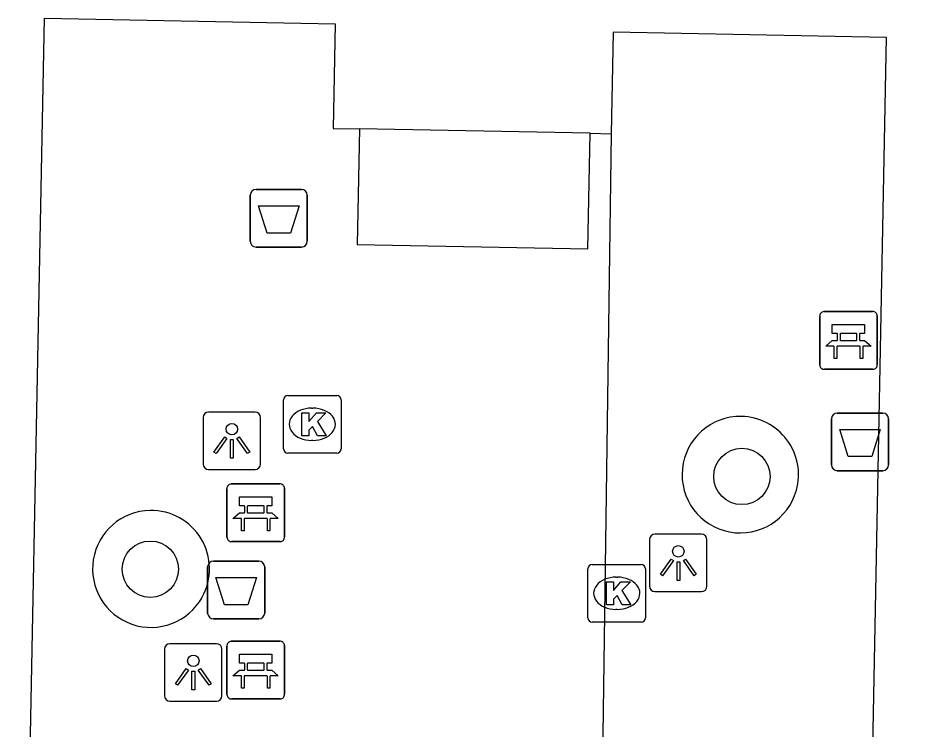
# Model space of a CAD drawing. Extents: x 161477 to 163040, y 383680 to 384868.
# Drawn here: x 162077.16 to 162093.05, y 384731.17 to 384743.51 of the extents above; entities that cross this region are included whole.
import ezdxf

# ---------------------------------------------------------------- set-up
doc = ezdxf.new("R2010")
doc.units = 0
for name, color, linetype in [('IMGEO_Afvalbak', 7, 'Continuous'), ('IMGEO_Bank', 7, 'Continuous'), ('IMGEO_Boom', 7, 'Continuous'), ('IMGEO_Kolk', 7, 'Continuous'), ('IMGEO_Lichtpunt', 7, 'Continuous'), ('IMGEO_Pand', 7, 'Continuous'), ('IMGEO_Rijbaan_lokaal_open', 7, 'Continuous'), ('IMGEO_Voetpad_open', 7, 'Continuous')]:
    doc.layers.add(name, color=color, linetype=linetype)

msp = doc.modelspace()

# ---------------------------------------------------------------- linework, layer by layer
at = {"layer": 'IMGEO_Afvalbak'}
for p, q in [((162081.285, 384740.54), (162082.075, 384740.54)), ((162082.075, 384740.54), (162081.285, 384740.54)), ((162081.185, 384739.64), (162081.185, 384740.44)), ((162081.185, 384740.44), (162081.185, 384739.64)), ((162082.175, 384740.44), (162082.175, 384739.64)), ((162082.175, 384739.64), (162082.175, 384740.44)), ((162082.075, 384739.54), (162081.285, 384739.54)), ((162081.285, 384739.54), (162082.075, 384739.54)), ((162091.375, 384736.66), (162092.165, 384736.66)), ((162092.165, 384736.66), (162091.375, 384736.66)), ((162091.275, 384735.76), (162091.275, 384736.56)), ((162091.275, 384736.56), (162091.275, 384735.76)), ((162092.265, 384736.56), (162092.265, 384735.76)), ((162092.265, 384735.76), (162092.265, 384736.56)), ((162092.165, 384735.66), (162091.375, 384735.66)), ((162091.375, 384735.66), (162092.165, 384735.66)), ((162080.445, 384733.19), (162080.445, 384733.99)), ((162080.445, 384733.99), (162080.445, 384733.19)), ((162080.545, 384734.09), (162081.335, 384734.09)), ((162081.335, 384734.09), (162080.545, 384734.09)), ((162081.435, 384733.99), (162081.435, 384733.19)), ((162081.435, 384733.19), (162081.435, 384733.99)), ((162081.335, 384733.09), (162080.545, 384733.09)), ((162080.545, 384733.09), (162081.335, 384733.09))]:
    msp.add_line(p, q, dxfattribs=at)
for points in [[(162081.328, 384740.254), (162082.032, 384740.254), (162081.883, 384739.784), (162081.477, 384739.784), (162081.328, 384740.254)], [(162091.418, 384736.374), (162092.122, 384736.374), (162091.973, 384735.904), (162091.567, 384735.904), (162091.418, 384736.374)], [(162080.588, 384733.804), (162081.292, 384733.804), (162081.143, 384733.334), (162080.737, 384733.334), (162080.588, 384733.804)]]:
    msp.add_lwpolyline(points, dxfattribs=at)
for centre, start, end in [((162081.285, 384740.44), 90, 180), ((162081.285, 384740.44), 90, 180), ((162082.075, 384740.44), 0, 90), ((162082.075, 384740.44), 360, 90), ((162081.285, 384739.64), 180, 270), ((162081.285, 384739.64), 180, 270), ((162082.075, 384739.64), 270, 0), ((162082.075, 384739.64), 270, 0), ((162091.375, 384736.56), 90, 180), ((162091.375, 384736.56), 90, 180), ((162092.165, 384736.56), 0, 90), ((162092.165, 384736.56), 360, 90), ((162091.375, 384735.76), 180, 270), ((162091.375, 384735.76), 180, 270), ((162092.165, 384735.76), 270, 0), ((162092.165, 384735.76), 270, 0), ((162080.545, 384733.99), 90, 180), ((162080.545, 384733.99), 90, 180), ((162081.335, 384733.99), 0, 90), ((162081.335, 384733.99), 360, 90), ((162080.545, 384733.19), 180, 270), ((162080.545, 384733.19), 180, 270), ((162081.335, 384733.19), 270, 0), ((162081.335, 384733.19), 270, 0)]:
    msp.add_arc(centre, 0.1, start, end, dxfattribs=at)
at = {"layer": 'IMGEO_Bank'}
for p, q in [((162091.145, 384738.42), (162091.986, 384738.42)), ((162091.986, 384738.42), (162091.145, 384738.42)), ((162091.07, 384737.495), (162091.07, 384738.336)), ((162091.07, 384738.336), (162091.07, 384737.495)), ((162092.07, 384738.345), (162092.07, 384737.504)), ((162092.07, 384737.504), (162092.07, 384738.345)), ((162091.379, 384737.926), (162091.379, 384738.032)), ((162091.423, 384738.032), (162091.423, 384737.926)), ((162091.711, 384738.038), (162091.429, 384738.038)), ((162091.429, 384737.92), (162091.711, 384737.92)), ((162091.717, 384737.926), (162091.717, 384738.032)), ((162091.761, 384738.032), (162091.761, 384737.926)), ((162091.767, 384737.818), (162091.374, 384737.818)), ((162091.995, 384737.42), (162091.154, 384737.42)), ((162091.154, 384737.42), (162091.995, 384737.42)), ((162080.855, 384735.43), (162081.696, 384735.43)), ((162081.696, 384735.43), (162080.855, 384735.43)), ((162080.78, 384734.505), (162080.78, 384735.346)), ((162080.78, 384735.346), (162080.78, 384734.505)), ((162081.78, 384735.355), (162081.78, 384734.514)), ((162081.78, 384734.514), (162081.78, 384735.355)), ((162081.421, 384735.048), (162081.139, 384735.048)), ((162081.089, 384734.936), (162081.089, 384735.042)), ((162081.133, 384735.042), (162081.133, 384734.936)), ((162081.139, 384734.93), (162081.421, 384734.93)), ((162081.427, 384734.936), (162081.427, 384735.042)), ((162081.471, 384735.042), (162081.471, 384734.936)), ((162081.477, 384734.828), (162081.084, 384734.828)), ((162081.705, 384734.43), (162080.864, 384734.43)), ((162080.864, 384734.43), (162081.705, 384734.43)), ((162080.855, 384732.7), (162081.696, 384732.7)), ((162081.696, 384732.7), (162080.855, 384732.7)), ((162080.78, 384731.775), (162080.78, 384732.616)), ((162080.78, 384732.616), (162080.78, 384731.775)), ((162081.78, 384732.625), (162081.78, 384731.784)), ((162081.78, 384731.784), (162081.78, 384732.625)), ((162081.089, 384732.206), (162081.089, 384732.312)), ((162081.133, 384732.312), (162081.133, 384732.206)), ((162081.421, 384732.318), (162081.139, 384732.318)), ((162081.139, 384732.2), (162081.421, 384732.2)), ((162081.427, 384732.206), (162081.427, 384732.312)), ((162081.471, 384732.312), (162081.471, 384732.206)), ((162081.477, 384732.098), (162081.084, 384732.098)), ((162081.705, 384731.7), (162080.864, 384731.7)), ((162080.864, 384731.7), (162081.705, 384731.7))]:
    msp.add_line(p, q, dxfattribs=at)
for points in [[(162091.373, 384738.038), (162091.287, 384738.038), (162091.287, 384738.199), (162091.85, 384738.199), (162091.85, 384738.038), (162091.767, 384738.038)], [(162091.317, 384737.818), (162091.175, 384737.818), (162091.287, 384737.92), (162091.373, 384737.92)], [(162091.767, 384737.92), (162091.85, 384737.92), (162091.962, 384737.818), (162091.823, 384737.818)], [(162091.367, 384737.811), (162091.367, 384737.604), (162091.324, 384737.604), (162091.324, 384737.811)], [(162091.817, 384737.811), (162091.817, 384737.604), (162091.773, 384737.604), (162091.773, 384737.811)], [(162081.083, 384735.048), (162080.997, 384735.048), (162080.997, 384735.209), (162081.56, 384735.209), (162081.56, 384735.048), (162081.477, 384735.048)], [(162081.027, 384734.828), (162080.885, 384734.828), (162080.997, 384734.93), (162081.083, 384734.93)], [(162081.477, 384734.93), (162081.56, 384734.93), (162081.672, 384734.828), (162081.533, 384734.828)], [(162081.077, 384734.821), (162081.077, 384734.614), (162081.034, 384734.614), (162081.034, 384734.821)], [(162081.527, 384734.821), (162081.527, 384734.614), (162081.483, 384734.614), (162081.483, 384734.821)], [(162081.083, 384732.318), (162080.997, 384732.318), (162080.997, 384732.479), (162081.56, 384732.479), (162081.56, 384732.318), (162081.477, 384732.318)], [(162081.027, 384732.098), (162080.885, 384732.098), (162080.997, 384732.2), (162081.083, 384732.2)], [(162081.477, 384732.2), (162081.56, 384732.2), (162081.672, 384732.098), (162081.533, 384732.098)], [(162081.077, 384732.091), (162081.077, 384731.884), (162081.034, 384731.884), (162081.034, 384732.091)], [(162081.527, 384732.091), (162081.527, 384731.884), (162081.483, 384731.884), (162081.483, 384732.091)]]:
    msp.add_lwpolyline(points, dxfattribs=at)
for centre, radius, start, end in [((162091.148, 384738.342), 0.0779, 92.4484, 184.2845), ((162091.148, 384738.342), 0.0779, 92.4484, 184.2845), ((162091.992, 384738.342), 0.0779, 2.4484, 94.2845), ((162091.992, 384738.342), 0.0779, 2.4484, 94.2845), ((162091.372, 384738.031), 0.00671, 2.8957, 87.1043), ((162091.372, 384737.927), 0.00671, 272.8957, 357.1043), ((162091.429, 384738.031), 0.00671, 92.8957, 177.1043), ((162091.429, 384737.927), 0.00671, 182.8957, 267.1043), ((162091.711, 384738.031), 0.00671, 2.8957, 87.1043), ((162091.711, 384737.927), 0.00671, 272.8957, 357.1043), ((162091.768, 384738.031), 0.00671, 92.8957, 177.1043), ((162091.768, 384737.927), 0.00671, 182.8957, 267.1043), ((162091.317, 384737.811), 0.00671, 2.8957, 87.1043), ((162091.374, 384737.811), 0.00671, 92.8957, 177.1043), ((162091.766, 384737.811), 0.00671, 2.8957, 87.1043), ((162091.823, 384737.811), 0.00671, 92.8957, 177.1043), ((162091.148, 384737.498), 0.0779, 182.4484, 274.2845), ((162091.148, 384737.498), 0.0779, 182.4484, 274.2845), ((162091.992, 384737.498), 0.0779, 272.4484, 4.2845), ((162091.992, 384737.498), 0.0779, 272.4484, 4.2845), ((162080.858, 384735.352), 0.0779, 92.4484, 184.2845), ((162080.858, 384735.352), 0.0779, 92.4484, 184.2845), ((162081.702, 384735.352), 0.0779, 2.4484, 94.2845), ((162081.702, 384735.352), 0.0779, 2.4484, 94.2845), ((162081.082, 384735.041), 0.00671, 2.8957, 87.1043), ((162081.139, 384735.041), 0.00671, 92.8957, 177.1043), ((162081.421, 384735.041), 0.00671, 2.8957, 87.1043), ((162081.478, 384735.041), 0.00671, 92.8957, 177.1043), ((162081.082, 384734.937), 0.00671, 272.8957, 357.1043), ((162081.139, 384734.937), 0.00671, 182.8957, 267.1043), ((162081.421, 384734.937), 0.00671, 272.8957, 357.1043), ((162081.478, 384734.937), 0.00671, 182.8957, 267.1043), ((162081.027, 384734.821), 0.00671, 2.8957, 87.1043), ((162081.084, 384734.821), 0.00671, 92.8957, 177.1043), ((162081.476, 384734.821), 0.00671, 2.8957, 87.1043), ((162081.533, 384734.821), 0.00671, 92.8957, 177.1043), ((162080.858, 384734.508), 0.0779, 182.4484, 274.2845), ((162080.858, 384734.508), 0.0779, 182.4484, 274.2845), ((162081.702, 384734.508), 0.0779, 272.4484, 4.2845), ((162081.702, 384734.508), 0.0779, 272.4484, 4.2845), ((162080.858, 384732.622), 0.0779, 92.4484, 184.2845), ((162080.858, 384732.622), 0.0779, 92.4484, 184.2845), ((162081.702, 384732.622), 0.0779, 2.4484, 94.2845), ((162081.702, 384732.622), 0.0779, 2.4484, 94.2845), ((162081.082, 384732.311), 0.00671, 2.8957, 87.1043), ((162081.082, 384732.207), 0.00671, 272.8957, 357.1043), ((162081.139, 384732.311), 0.00671, 92.8957, 177.1043), ((162081.139, 384732.207), 0.00671, 182.8957, 267.1043), ((162081.421, 384732.311), 0.00671, 2.8957, 87.1043), ((162081.421, 384732.207), 0.00671, 272.8957, 357.1043), ((162081.478, 384732.311), 0.00671, 92.8957, 177.1043), ((162081.478, 384732.207), 0.00671, 182.8957, 267.1043), ((162081.027, 384732.091), 0.00671, 2.8957, 87.1043), ((162081.084, 384732.091), 0.00671, 92.8957, 177.1043), ((162081.476, 384732.091), 0.00671, 2.8957, 87.1043), ((162081.533, 384732.091), 0.00671, 92.8957, 177.1043), ((162080.858, 384731.778), 0.0779, 182.4484, 274.2845), ((162080.858, 384731.778), 0.0779, 182.4484, 274.2845), ((162081.702, 384731.778), 0.0779, 272.4484, 4.2845), ((162081.702, 384731.778), 0.0779, 272.4484, 4.2845)]:
    msp.add_arc(centre, radius, start, end, dxfattribs=at)
at = {"layer": 'IMGEO_Boom'}
for centre in [(162089.72, 384735.56), (162079.45, 384733.95)]:
    msp.add_circle(centre, 0.489, dxfattribs=at)
at = {"layer": 'IMGEO_Kolk'}
for p, q in [((162081.835, 384736.965), (162082.687, 384736.965)), ((162081.76, 384736.039), (162081.76, 384736.891)), ((162082.761, 384736.891), (162082.761, 384736.039)), ((162082.248, 384736.745), (162082.273, 384736.745)), ((162082.271, 384736.185), (162082.246, 384736.185)), ((162082.687, 384735.965), (162081.835, 384735.965)), ((162087.046, 384733.107), (162087.046, 384733.959)), ((162087.121, 384734.033), (162087.973, 384734.033)), ((162088.047, 384733.959), (162088.047, 384733.107)), ((162087.534, 384733.813), (162087.559, 384733.813)), ((162087.557, 384733.253), (162087.532, 384733.253)), ((162087.973, 384733.033), (162087.121, 384733.033))]:
    msp.add_line(p, q, dxfattribs=at)
for points in [[(162081.835, 384736.965), (162082.687, 384736.965)], [(162081.76, 384736.039), (162081.76, 384736.891)], [(162082.761, 384736.891), (162082.761, 384736.039)], [(162082.081, 384736.665), (162082.204, 384736.665), (162082.204, 384736.514), (162082.334, 384736.665), (162082.498, 384736.665), (162082.352, 384736.514), (162082.505, 384736.265), (162082.353, 384736.265), (162082.268, 384736.429), (162082.204, 384736.362), (162082.204, 384736.265), (162082.081, 384736.265), (162082.081, 384736.665)], [(162082.687, 384735.965), (162081.835, 384735.965)], [(162087.046, 384733.107), (162087.046, 384733.959)], [(162087.121, 384734.033), (162087.973, 384734.033)], [(162088.047, 384733.959), (162088.047, 384733.107)], [(162087.367, 384733.733), (162087.49, 384733.733), (162087.49, 384733.582), (162087.62, 384733.733), (162087.784, 384733.733), (162087.638, 384733.582), (162087.791, 384733.333), (162087.639, 384733.333), (162087.554, 384733.497), (162087.49, 384733.43), (162087.49, 384733.333), (162087.367, 384733.333), (162087.367, 384733.733)], [(162087.973, 384733.033), (162087.121, 384733.033)]]:
    msp.add_lwpolyline(points, dxfattribs=at)
for centre, start, end in [((162081.837, 384736.889), 91.552, 178.448), ((162081.837, 384736.889), 91.552, 178.448), ((162082.685, 384736.889), 1.552, 88.448), ((162082.685, 384736.889), 1.552, 88.448), ((162081.837, 384736.041), 181.552, 268.448), ((162081.837, 384736.041), 181.552, 268.448), ((162082.685, 384736.041), 271.552, 358.448), ((162082.685, 384736.041), 271.552, 358.448), ((162087.123, 384733.957), 91.552, 178.448), ((162087.123, 384733.957), 91.552, 178.448), ((162087.971, 384733.957), 1.552, 88.448), ((162087.971, 384733.957), 1.552, 88.448), ((162087.123, 384733.109), 181.552, 268.448), ((162087.123, 384733.109), 181.552, 268.448), ((162087.971, 384733.109), 271.552, 358.448), ((162087.971, 384733.109), 271.552, 358.448)]:
    msp.add_arc(centre, 0.0765, start, end, dxfattribs=at)
for centre, major_axis, ratio, start_param, end_param in [((162082.247, 384736.465), (-0.387, 0.002), 0.722429, 4.712389, 7.853982), ((162082.272, 384736.465), (-0.39, 0.002), 0.717154, 1.570796, 4.712389), ((162087.533, 384733.533), (-0.387, 0.002), 0.722429, 4.712389, 7.853982), ((162087.558, 384733.533), (-0.39, 0.002), 0.717154, 1.570796, 4.712389)]:
    msp.add_ellipse(centre, major_axis=major_axis, ratio=ratio, start_param=start_param, end_param=end_param, dxfattribs=at)
at = {"layer": 'IMGEO_Lichtpunt'}
for p, q in [((162081.269, 384736.678), (162080.461, 384736.678)), ((162081.269, 384736.678), (162080.461, 384736.678)), ((162080.367, 384736.583), (162080.367, 384735.776)), ((162080.367, 384736.583), (162080.367, 384735.776)), ((162081.363, 384735.776), (162081.363, 384736.583)), ((162081.363, 384735.776), (162081.363, 384736.583)), ((162080.461, 384735.682), (162081.269, 384735.682)), ((162080.461, 384735.682), (162081.269, 384735.682)), ((162088.117, 384734.463), (162088.117, 384733.656)), ((162088.117, 384734.463), (162088.117, 384733.656)), ((162089.019, 384734.558), (162088.211, 384734.558)), ((162089.019, 384734.558), (162088.211, 384734.558)), ((162089.113, 384733.656), (162089.113, 384734.463)), ((162089.113, 384733.656), (162089.113, 384734.463)), ((162088.211, 384733.562), (162089.019, 384733.562)), ((162088.211, 384733.562), (162089.019, 384733.562)), ((162079.697, 384732.563), (162079.697, 384731.756)), ((162079.697, 384732.563), (162079.697, 384731.756)), ((162080.599, 384732.658), (162079.791, 384732.658)), ((162080.599, 384732.658), (162079.791, 384732.658)), ((162080.693, 384731.756), (162080.693, 384732.563)), ((162080.693, 384731.756), (162080.693, 384732.563)), ((162079.791, 384731.662), (162080.599, 384731.662)), ((162079.791, 384731.662), (162080.599, 384731.662))]:
    msp.add_line(p, q, dxfattribs=at)
for points in [[(162080.741, 384736.247), (162080.78, 384736.219), (162080.592, 384735.957), (162080.554, 384735.984), (162080.741, 384736.247)], [(162080.843, 384736.199), (162080.89, 384736.199), (162080.89, 384735.877), (162080.843, 384735.877), (162080.843, 384736.199)], [(162080.953, 384736.219), (162080.991, 384736.246), (162081.178, 384735.984), (162081.139, 384735.956), (162080.953, 384736.219)], [(162088.491, 384734.127), (162088.53, 384734.099), (162088.342, 384733.837), (162088.304, 384733.864), (162088.491, 384734.127)], [(162088.703, 384734.099), (162088.741, 384734.126), (162088.928, 384733.864), (162088.889, 384733.836), (162088.703, 384734.099)], [(162088.593, 384734.079), (162088.64, 384734.079), (162088.64, 384733.757), (162088.593, 384733.757), (162088.593, 384734.079)], [(162080.071, 384732.227), (162080.11, 384732.199), (162079.922, 384731.937), (162079.884, 384731.964), (162080.071, 384732.227)], [(162080.283, 384732.199), (162080.321, 384732.226), (162080.508, 384731.964), (162080.469, 384731.936), (162080.283, 384732.199)], [(162080.173, 384732.179), (162080.22, 384732.179), (162080.22, 384731.857), (162080.173, 384731.857), (162080.173, 384732.179)]]:
    msp.add_lwpolyline(points, dxfattribs=at)
for centre in [(162080.866, 384736.381), (162088.616, 384734.261), (162080.196, 384732.361)]:
    msp.add_circle(centre, 0.0994, dxfattribs=at)
for centre, start, end in [((162080.461, 384736.583), 90, 180), ((162080.461, 384736.583), 90, 180), ((162081.269, 384736.583), 0, 90), ((162081.269, 384736.583), 0, 90), ((162080.461, 384735.776), 180, 270), ((162080.461, 384735.776), 180, 270), ((162081.269, 384735.776), 270, 0), ((162081.269, 384735.776), 270, 360), ((162088.211, 384734.463), 90, 180), ((162088.211, 384734.463), 90, 180), ((162089.019, 384734.463), 0, 90), ((162089.019, 384734.463), 0, 90), ((162088.211, 384733.656), 180, 270), ((162088.211, 384733.656), 180, 270), ((162089.019, 384733.656), 270, 0), ((162089.019, 384733.656), 270, 360), ((162079.791, 384732.563), 90, 180), ((162079.791, 384732.563), 90, 180), ((162080.599, 384732.563), 0, 90), ((162080.599, 384732.563), 0, 90), ((162079.791, 384731.756), 180, 270), ((162079.791, 384731.756), 180, 270), ((162080.599, 384731.756), 270, 0), ((162080.599, 384731.756), 270, 360)]:
    msp.add_arc(centre, 0.0946, start, end, dxfattribs=at)
at = {"layer": 'IMGEO_Pand'}
for points in [[(162082.007, 384714.861), (162082.106, 384719.992), (162077.158, 384720.087), (162077.25, 384724.867), (162077.61, 384743.509), (162082.661, 384743.411), (162082.626, 384741.6), (162083.081, 384741.591)], [(162101.918, 384726.603), (162101.996, 384730.664), (162091.991, 384730.858), (162092.229, 384743.175), (162087.485, 384743.267), (162087.451, 384741.507)], [(162087.087, 384741.514), (162083.081, 384741.591)], [(162087.087, 384741.514), (162087.451, 384741.507)]]:
    msp.add_lwpolyline(points, dxfattribs=at)
at = {"layer": 'IMGEO_Rijbaan_lokaal_open'}
for points in [[(162083.081, 384741.591), (162083.041, 384739.583), (162087.047, 384739.507), (162087.087, 384741.514)], [(162087.451, 384741.507), (162087.211, 384724.411), (162101.872, 384724.186), (162101.918, 384726.603)]]:
    msp.add_lwpolyline(points, dxfattribs=at)
for centre, radius, start, end in [((162079.462, 384733.956), 1.015, 90.9802, 330.9026), ((162079.463, 384733.957), 1.014, 330.8827, 91.0001)]:
    msp.add_arc(centre, radius, start, end, dxfattribs=at)
at = {"layer": 'IMGEO_Voetpad_open'}
for start, end in [(88.9852, 344.4822), (344.4903, 88.9771)]:
    msp.add_arc((162089.692, 384735.591), 1.011, start, end, dxfattribs=at)

doc.saveas('drawing.dxf')
